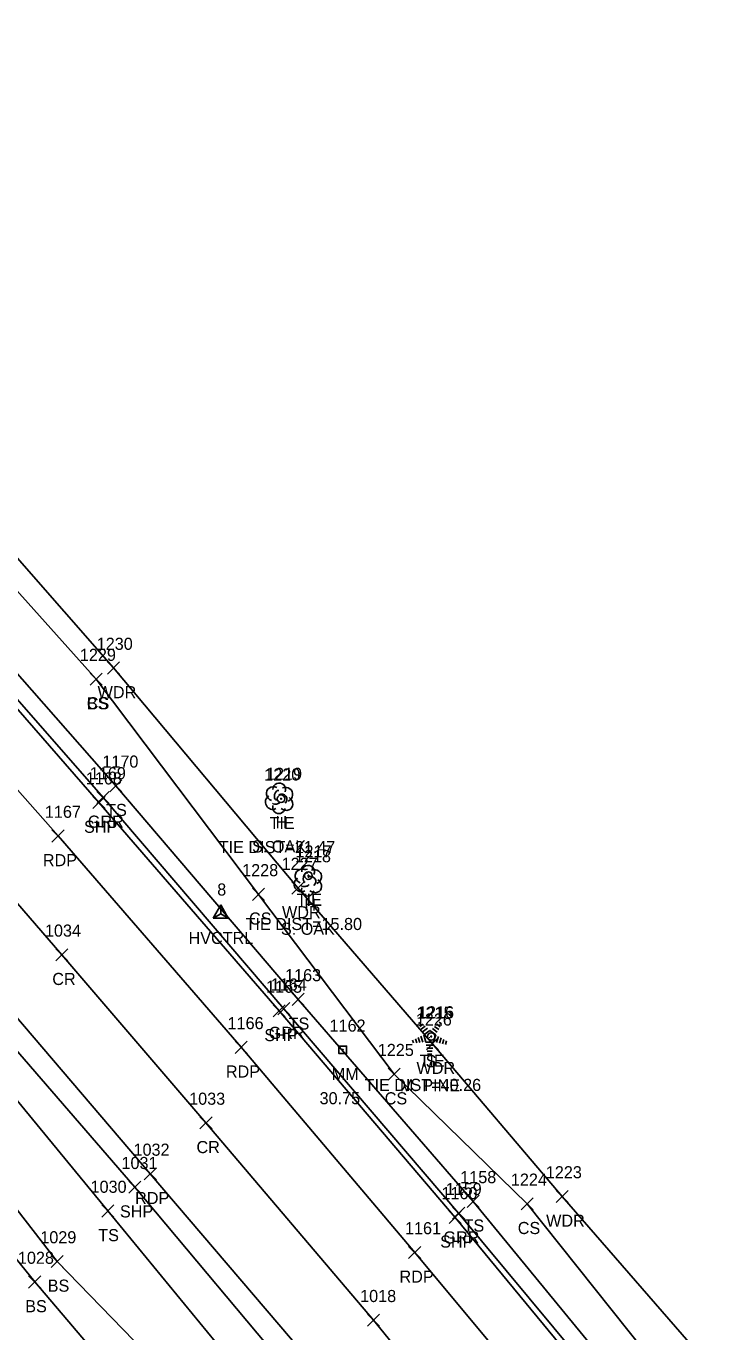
# Model space of a CAD drawing. Extents: x 1647574 to 1652703, y 212895 to 228670.
# Drawn here: x 1650112 to 1650224.8, y 226048.7 to 226264.6 of the extents above; entities that cross this region are included whole.
import ezdxf

# ---------------------------------------------------------------- set-up
doc = ezdxf.new("R2010")
doc.units = 0
for name, color, linetype in [('C_A', 7, 'Continuous'), ('C_C', 7, 'Continuous'), ('C_I', 7, 'Continuous'), ('CBP', 7, 'Continuous'), ('CPSM', 7, 'Continuous'), ('L_A', 7, 'Continuous'), ('L_C', 7, 'Continuous'), ('L_I', 7, 'Continuous'), ('L_TIC', 7, 'Continuous'), ('LAWA', 7, 'Continuous'), ('LELB', 7, 'Continuous'), ('LTC', 7, 'Continuous'), ('LTD', 7, 'Continuous'), ('P_A', 7, 'Continuous'), ('P_I', 7, 'Continuous'), ('P_TIC', 7, 'Continuous'), ('PET', 7, 'Continuous'), ('PRC', 7, 'Continuous'), ('PSP', 7, 'Continuous'), ('R_A', 7, 'Continuous'), ('R_I', 7, 'Continuous'), ('R_TIC', 7, 'Continuous'), ('RGR', 7, 'Continuous'), ('S_A', 7, 'Continuous'), ('S_C', 7, 'Continuous'), ('S_I', 7, 'Continuous'), ('SRM', 7, 'Continuous')]:
    doc.layers.add(name, color=color, linetype=linetype)

msp = doc.modelspace()

# ---------------------------------------------------------------- linework, layer by layer
at = {"layer": 'CBP'}
for centre, radius in [((1650154.14, 226136.89), 0.625), ((1650154.14, 226136.89), 0.0833), ((1650158.65, 226124.18), 0.625), ((1650158.65, 226124.18), 0.0833), ((1650178.94, 226097.58), 0.625), ((1650178.94, 226097.58), 0.0833)]:
    msp.add_circle(centre, radius, dxfattribs=at)
at = {"layer": 'CPSM'}
for p, q in [((1650142.91, 226117.16), (1650144.16, 226119.32)), ((1650142.91, 226117.16), (1650144.16, 226117.88)), ((1650145.41, 226117.16), (1650144.16, 226119.32)), ((1650144.16, 226117.88), (1650144.16, 226119.32)), ((1650144.16, 226117.88), (1650144.16, 226117.88)), ((1650144.16, 226117.88), (1650145.41, 226117.16)), ((1650142.91, 226117.16), (1650145.41, 226117.16))]:
    msp.add_line(p, q, dxfattribs=at)
at = {"layer": 'L_TIC'}
for points in [[(1650125.46, 226157.5), (1650127.46, 226159.5)], [(1650127.46, 226157.5), (1650125.46, 226159.5)], [(1650122.6, 226155.67), (1650124.6, 226157.67)], [(1650124.6, 226155.67), (1650122.6, 226157.67)], [(1650122.6, 226155.67), (1650124.6, 226157.67)], [(1650124.6, 226155.67), (1650122.6, 226157.67)], [(1650125.82, 226138.03), (1650127.82, 226140.03)], [(1650127.82, 226138.03), (1650125.82, 226140.03)], [(1650149.41, 226120.08), (1650151.41, 226122.08)], [(1650151.41, 226120.08), (1650149.41, 226122.08)], [(1650155.93, 226121.13), (1650157.93, 226123.13)], [(1650157.93, 226121.13), (1650155.93, 226123.13)], [(1650155.97, 226102.72), (1650157.97, 226104.72)], [(1650157.97, 226102.72), (1650155.97, 226104.72)], [(1650178.14, 226095.39), (1650180.14, 226097.39)], [(1650180.14, 226095.39), (1650178.14, 226097.39)], [(1650171.81, 226090.36), (1650173.81, 226092.36)], [(1650173.81, 226090.36), (1650171.81, 226092.36)], [(1650184.87, 226069.33), (1650186.87, 226071.33)], [(1650186.87, 226069.33), (1650184.87, 226071.33)], [(1650193.8, 226068.92), (1650195.8, 226070.92)], [(1650195.8, 226068.92), (1650193.8, 226070.92)], [(1650199.57, 226070.14), (1650201.57, 226072.14)], [(1650201.57, 226070.14), (1650199.57, 226072.14)], [(1650124.52, 226067.74), (1650126.52, 226069.74)], [(1650126.52, 226067.74), (1650124.52, 226069.74)], [(1650116.14, 226059.39), (1650118.14, 226061.39)], [(1650118.14, 226059.39), (1650116.14, 226061.39)], [(1650112.43, 226056), (1650114.43, 226058)], [(1650114.43, 226056), (1650112.43, 226058)]]:
    msp.add_lwpolyline(points, dxfattribs=at)
at = {"layer": 'LAWA'}
msp.add_lwpolyline([(1650224.82, 226043.26), (1650200.57, 226071.14), (1650179.14, 226096.39), (1650156.93, 226122.13), (1650126.46, 226158.5), (1650102.32, 226186.03), (1650070.86, 226221.7), (1650047.25, 226248.26), (1650033.72, 226259.55), (1650015.55, 226280.28), (1649981.36, 226313.37), (1649950.59, 226346.36), (1649922.81, 226373.8), (1649891.44, 226407.34), (1649856.77, 226439.08), (1649829.63, 226467.03), (1649787.56, 226504.18), (1649754.94, 226535.2), (1649724.22, 226565.72), (1649692.31, 226598.17), (1649653.67, 226635.29), (1649620.52, 226666.86), (1649581.67, 226703.66)], dxfattribs=at)
at = {"layer": 'LELB'}
for points in [[(1650213.15, 226037.1), (1650185.87, 226070.33), (1650156.97, 226103.72), (1650126.82, 226139.03), (1650097.45, 226172.49), (1650065.12, 226208.19), (1650039.15, 226236.7), (1650005.62, 226272.51), (1649977.06, 226302.34), (1649946.85, 226333.69), (1649915.81, 226365.02), (1649884.88, 226395.87), (1649852.74, 226426.8), (1649817.4, 226461.44), (1649778.8, 226498.35), (1649747.79, 226526.99), (1649716.78, 226556.99), (1649685.05, 226589.65), (1649647.22, 226623.29), (1649611.68, 226660.43), (1649573.8, 226694.76)], [(1650145.31, 225996.12), (1650155.22, 226000.73), (1650160.97, 226007.39), (1650165.06, 226014.73), (1650162.63, 226023.17), (1650152.14, 226036.38), (1650125.52, 226068.74), (1650101.36, 226098.15), (1650073.79, 226131.47), (1650039.14, 226169.85), (1650006.52, 226208.67), (1649978.85, 226238.77), (1649944.11, 226276), (1649910.77, 226309.61), (1649879.19, 226341.22), (1649849.26, 226371.24), (1649815.2, 226404.44), (1649786.47, 226431.97), (1649749.39, 226466.79), (1649718.31, 226495.58), (1649694.54, 226518.32), (1649659.53, 226550.77), (1649625.91, 226582.74), (1649593.12, 226613.01)], [(1650148.97, 226010.88), (1650139.27, 226026.59), (1650113.43, 226057), (1650088.3, 226087.98), (1650061.28, 226120.08), (1650026.24, 226159.75), (1649992.44, 226196.13), (1649963.33, 226228.07), (1649931.94, 226262.56), (1649896.29, 226297.95), (1649867.38, 226328.16), (1649836.11, 226358.29), (1649802.88, 226390.85), (1649773.49, 226418.93), (1649757.57, 226433.02), (1649733.38, 226449.67), (1649721.38, 226464.7), (1649717.89, 226468.09), (1649721.1, 226472.27), (1649725.43, 226467.47)], [(1650148.97, 226010.88), (1650154.49, 226019.63), (1650146.18, 226030.47), (1650117.14, 226060.39), (1650092.92, 226091.65), (1650065.04, 226122.85), (1650030.31, 226163.04), (1649996.06, 226198.8), (1649967.82, 226231.08), (1649935.01, 226265.64), (1649900.92, 226301.66), (1649869, 226330.3), (1649837.58, 226359.92), (1649804, 226392.67), (1649775.11, 226420.09), (1649758.52, 226434.35), (1649738.4, 226455.19), (1649725.43, 226467.47)], [(1650123.6, 226156.67), (1650099.64, 226183.39), (1650068.25, 226219.28), (1650044.32, 226245.57), (1650033.72, 226259.55)], [(1650219.83, 226038.46), (1650194.8, 226069.92), (1650172.81, 226091.36), (1650150.41, 226121.08), (1650123.6, 226156.67)]]:
    msp.add_lwpolyline(points, dxfattribs=at)
at = {"layer": 'LTC'}
for p, q in [((1650176.84, 226099.71), (1650177.2, 226099.97)), ((1650177.05, 226099.24), (1650177.58, 226099.63)), ((1650177.26, 226098.78), (1650177.96, 226099.29)), ((1650177.47, 226098.31), (1650178.35, 226098.95)), ((1650177.7, 226097.86), (1650178.71, 226098.59)), ((1650178.71, 226098.59), (1650179.7, 226097.87)), ((1650179.13, 226098.9), (1650179.94, 226098.32)), ((1650179.5, 226099.25), (1650180.18, 226098.76)), ((1650179.87, 226099.6), (1650180.42, 226099.2)), ((1650180.24, 226099.95), (1650180.66, 226099.65)), ((1650175.87, 226096.99), (1650176.03, 226096.52)), ((1650176.33, 226097.21), (1650176.54, 226096.55)), ((1650176.79, 226097.42), (1650177.06, 226096.59)), ((1650177.24, 226097.64), (1650177.57, 226096.62)), ((1650177.7, 226097.86), (1650178.08, 226096.66)), ((1650179.31, 226096.66), (1650178.08, 226096.66)), ((1650179.27, 226096.16), (1650178.13, 226096.16)), ((1650179.7, 226097.87), (1650179.31, 226096.66)), ((1650180.14, 226097.6), (1650179.8, 226096.56)), ((1650180.59, 226097.35), (1650180.3, 226096.46)), ((1650181.03, 226097.1), (1650180.79, 226096.37)), ((1650181.47, 226096.85), (1650181.29, 226096.27)), ((1650179.19, 226095.66), (1650178.2, 226095.66)), ((1650179.11, 226095.16), (1650178.28, 226095.16)), ((1650179.02, 226094.66), (1650178.35, 226094.66))]:
    msp.add_line(p, q, dxfattribs=at)
at = {"layer": 'LTD'}
for p, q in [((1650153.79, 226137.01), (1650153.79, 226137.01)), ((1650153.79, 226137.01), (1650153.79, 226137.01)), ((1650158.55, 226123.39), (1650158.55, 226123.39)), ((1650158.55, 226123.39), (1650158.55, 226123.39))]:
    msp.add_line(p, q, dxfattribs=at)
for centre in [(1650153.83, 226138.44), (1650158.6, 226124.82)]:
    msp.add_arc(centre, 1.05, 335.5272, 180.9563, dxfattribs=at)
for centre, major_axis, ratio, start_param, end_param in [((1650152.7, 226136.3), (0.58, -1.04), 0.959034, 3.141593, 6.283185), ((1650152.99, 226137.67), (1.21, -0.51), 0.895232, 1.570796, 4.712389), ((1650153.58, 226137.46), (-0.208, -0.792), 0.645439, 3.141593, 6.283185), ((1650154.29, 226136.84), (-0.5, 0.667), 0.989748, 3.141593, 6.283185), ((1650154.83, 226137.59), (-1.14, -0.48), 0.949671, 1.570796, 4.712389), ((1650153.79, 226135.51), (0.26, 1.06), 0.942809, 1.570796, 4.712389), ((1650153.33, 226136.26), (-0.625, -0.083), 0.423636, 0, 3.141593), ((1650154.79, 226136.17), (-1.09, 0.79), 0.841452, 1.570796, 4.712389), ((1650157.76, 226124.06), (1.21, -0.51), 0.895232, 1.570796, 4.712389), ((1650158.35, 226123.85), (-0.208, -0.792), 0.645439, 3.141593, 6.283185), ((1650159.05, 226123.22), (-0.5, 0.667), 0.989748, 3.141593, 6.283185), ((1650159.6, 226123.97), (-1.14, -0.48), 0.949671, 1.570796, 4.712389), ((1650157.47, 226122.68), (0.58, -1.04), 0.959034, 3.141593, 6.283185), ((1650158.55, 226121.89), (0.26, 1.06), 0.942809, 1.570796, 4.712389), ((1650158.1, 226122.64), (-0.625, -0.083), 0.423636, 0, 3.141593), ((1650159.55, 226122.56), (-1.09, 0.79), 0.841452, 1.570796, 4.712389)]:
    msp.add_ellipse(centre, major_axis=major_axis, ratio=ratio, start_param=start_param, end_param=end_param, dxfattribs=at)
at = {"layer": 'P_TIC'}
for points in [[(1650123.05, 226135.25), (1650125.05, 226137.25)], [(1650125.05, 226135.25), (1650123.05, 226137.25)], [(1650116.29, 226129.73), (1650118.29, 226131.73)], [(1650118.29, 226129.73), (1650116.29, 226131.73)], [(1650116.9, 226110.09), (1650118.9, 226112.09)], [(1650118.9, 226110.09), (1650116.9, 226112.09)], [(1650152.83, 226100.81), (1650154.83, 226102.81)], [(1650154.83, 226100.81), (1650152.83, 226102.81)], [(1650146.53, 226094.79), (1650148.53, 226096.79)], [(1650148.53, 226094.79), (1650146.53, 226096.79)], [(1650140.73, 226082.3), (1650142.73, 226084.3)], [(1650142.73, 226082.3), (1650140.73, 226084.3)], [(1650131.53, 226073.87), (1650133.53, 226075.87)], [(1650133.53, 226073.87), (1650131.53, 226075.87)], [(1650128.97, 226071.67), (1650130.97, 226073.67)], [(1650130.97, 226071.67), (1650128.97, 226073.67)], [(1650181.89, 226066.68), (1650183.89, 226068.68)], [(1650183.89, 226066.68), (1650181.89, 226068.68)], [(1650175.21, 226060.89), (1650177.21, 226062.89)], [(1650177.21, 226060.89), (1650175.21, 226062.89)], [(1650168.4, 226049.68), (1650170.4, 226051.68)], [(1650170.4, 226049.68), (1650168.4, 226051.68)]]:
    msp.add_lwpolyline(points, dxfattribs=at)
at = {"layer": 'PET'}
for points in [[(1650203.46, 226029.18), (1650176.21, 226061.89), (1650147.53, 226095.79), (1650117.29, 226130.73), (1650087.4, 226164.52), (1650055.9, 226199.34), (1650029.44, 226228.14), (1649996.95, 226263.47), (1649968.15, 226293.72), (1649938.19, 226324.52), (1649906.65, 226356.13), (1649876.52, 226386.27), (1649843.75, 226418.81), (1649809.66, 226451.94), (1649770.32, 226489.71), (1649739.98, 226518.42), (1649716.1, 226541.38), (1649682.51, 226572.89), (1649648.23, 226605.38), (1649615.14, 226636.4), (1649578.52, 226671.42)], [(1650180.12, 226018.51), (1650160.2, 226042.42), (1650132.53, 226074.87), (1650108.24, 226103.36), (1650079.8, 226135.84), (1650045.18, 226174.49), (1650010.43, 226212.6), (1649983.21, 226241.97), (1649947.38, 226279.71), (1649914.98, 226313), (1649883.03, 226345), (1649852.9, 226374.89), (1649819.24, 226408.27), (1649790.46, 226435.99), (1649753.36, 226471.35), (1649722.68, 226500.42), (1649698.76, 226522.75), (1649664.62, 226555.39), (1649630.41, 226587.57), (1649598.45, 226617.55), (1649561.34, 226652.9)]]:
    msp.add_lwpolyline(points, dxfattribs=at)
at = {"layer": 'PRC'}
msp.add_lwpolyline([(1650190.29, 226025.07), (1650169.4, 226050.68), (1650141.73, 226083.3), (1650117.9, 226111.09), (1650088.92, 226144.57), (1650053.94, 226182.93), (1650019.72, 226220.45), (1649992.16, 226250.42), (1649956.56, 226288.56), (1649923.88, 226321.79), (1649891.54, 226354.39), (1649861.68, 226384.4), (1649827.7, 226416.9), (1649798.54, 226445.37), (1649761.96, 226480.16), (1649731.42, 226509.46), (1649707.37, 226531.84), (1649673.7, 226564), (1649639.62, 226596.15), (1649606.75, 226626.95), (1649570.25, 226661.64)], dxfattribs=at)
at = {"layer": 'PSP'}
for points in [[(1650209.98, 226034.8), (1650182.89, 226067.68), (1650153.83, 226101.81), (1650124.05, 226136.25), (1650094.35, 226170.32), (1650062.83, 226205.52), (1650036.19, 226234.57), (1650003.11, 226270.29), (1649975.25, 226299.75), (1649944.68, 226331.46), (1649913.77, 226362.55), (1649883.23, 226393.29), (1649850.54, 226425.12), (1649815.25, 226459.11), (1649776.56, 226495.81), (1649746.09, 226524.83), (1649714.65, 226554.46), (1649681.67, 226585.65), (1649644.69, 226620.23), (1649606.95, 226655.87), (1649570.92, 226690.01)], [(1650176.78, 226014.91), (1650174.69, 226018.89), (1650157.03, 226040.39), (1650129.97, 226072.67), (1650105.28, 226101.15), (1650076.93, 226133.75), (1650041.79, 226172.07), (1650008.03, 226209.64), (1649980.35, 226240.01), (1649944.97, 226277.48), (1649912.15, 226310.56), (1649880.37, 226342.42), (1649850.35, 226372.48), (1649816.61, 226405.58), (1649787.78, 226433.35), (1649750.91, 226468.71), (1649720.44, 226497.53), (1649696.48, 226520.16), (1649661.7, 226552.53), (1649627.77, 226584.84), (1649595.64, 226615.02), (1649558.33, 226650.15)]]:
    msp.add_lwpolyline(points, dxfattribs=at)
at = {"layer": 'R_TIC'}
for points in [[(1650123.72, 226136.1), (1650125.72, 226138.1)], [(1650125.72, 226136.1), (1650123.72, 226138.1)], [(1650153.6, 226101.18), (1650155.6, 226103.18)], [(1650155.6, 226101.18), (1650153.6, 226103.18)], [(1650182.47, 226067.36), (1650184.47, 226069.36)], [(1650184.47, 226067.36), (1650182.47, 226069.36)]]:
    msp.add_lwpolyline(points, dxfattribs=at)
at = {"layer": 'RGR'}
msp.add_lwpolyline([(1650210.88, 226035.34), (1650183.47, 226068.36), (1650154.6, 226102.18), (1650124.72, 226137.1), (1650095.1, 226170.93), (1650063.42, 226206.14), (1650036.95, 226235.01), (1650003.69, 226270.69), (1649975.87, 226300.38), (1649945.2, 226332.04), (1649914.34, 226363.19), (1649883.95, 226393.7), (1649851.2, 226425.71), (1649815.73, 226459.46), (1649777.08, 226496.44), (1649746.45, 226525.34), (1649715.22, 226555.07), (1649682.27, 226586.18), (1649645.22, 226621.05), (1649607.54, 226656.38), (1649571.29, 226690.65)], dxfattribs=at)
at = {"layer": 'SRM'}
msp.add_lwpolyline([(1650163.7, 226096), (1650164.95, 226096), (1650164.95, 226094.75), (1650163.7, 226094.75)], close=True, dxfattribs=at)
msp.add_circle((1650164.33, 226095.38), 0.0833, dxfattribs=at)

# ---------------------------------------------------------------- texts
at = {"layer": 'C_A'}
for s, p in [('TIE', (1650152.22, 226131.89)), ('TIE', (1650156.73, 226119.18)), ('HVCTRL', (1650138.85, 226112.88)), ('TIE', (1650177.02, 226092.58))]:
    msp.add_text(s, height=2, dxfattribs=at).set_placement(p)
at = {"layer": 'C_C'}
for s, p in [('TIE DIST=21.47', (1650143.84, 226127.89)), ('TIE DIST=15.80', (1650148.26, 226115.18)), ('TIE DIST=40.26', (1650167.94, 226088.58))]:
    msp.add_text(s, height=2, dxfattribs=at).set_placement(p)
at = {"layer": 'C_I'}
for s, p in [('1220', (1650151.36, 226139.89)), ('1217', (1650156.52, 226127.18)), ('8', (1650143.59, 226120.88)), ('1216', (1650176.76, 226100.58))]:
    msp.add_text(s, height=2, dxfattribs=at).set_placement(p)
at = {"layer": 'L_A'}
for s, p in [('WDR', (1650123.82, 226153.5)), ('CS', (1650122.04, 226151.67)), ('BS', (1650122.04, 226151.67)), ('TS', (1650125.23, 226134.03)), ('H', (1650153.22, 226132.01)), ('H', (1650157.99, 226118.39)), ('CS', (1650148.85, 226116.08)), ('WDR', (1650154.29, 226117.13)), ('TS', (1650155.38, 226098.72)), ('S', (1650178.03, 226092.5)), ('WDR', (1650176.51, 226091.39)), ('CS', (1650171.26, 226086.36)), ('WDR', (1650197.93, 226066.14)), ('TS', (1650184.28, 226065.33)), ('CS', (1650193.24, 226064.92)), ('TS', (1650123.93, 226063.74)), ('BS', (1650115.58, 226055.39)), ('BS', (1650111.87, 226052))]:
    msp.add_text(s, height=2, dxfattribs=at).set_placement(p)
at = {"layer": 'L_C'}
for s, p in [('S. OAK', (1650149.35, 226128.01)), ('S. OAK', (1650154.11, 226114.39)), ('M. PINE', (1650173.76, 226088.5))]:
    msp.add_text(s, height=2, dxfattribs=at).set_placement(p)
at = {"layer": 'L_I'}
for s, p in [('1230', (1650123.68, 226161.5)), ('1229', (1650120.9, 226159.67)), ('1229', (1650120.9, 226159.67)), ('1170', (1650124.61, 226142.03)), ('1219', (1650151.65, 226140.01)), ('1227', (1650154.23, 226125.13)), ('1218', (1650156.43, 226126.39)), ('1228', (1650147.71, 226124.08)), ('1163', (1650154.8, 226106.72)), ('1226', (1650176.4, 226099.39)), ('1215', (1650176.52, 226100.5)), ('1225', (1650170.12, 226094.36)), ('1158', (1650183.74, 226073.33)), ('1224', (1650192.11, 226072.92)), ('1223', (1650197.88, 226074.14)), ('1030', (1650122.66, 226071.74)), ('1029', (1650114.36, 226063.39)), ('1028', (1650110.66, 226060))]:
    msp.add_text(s, height=2, dxfattribs=at).set_placement(p)
at = {"layer": 'LTC'}
msp.add_text('.', height=1.04, rotation=270, dxfattribs=at).set_placement((1650178.59, 226097.61))
at = {"layer": 'P_A'}
for s, p in [('SHP', (1650121.58, 226131.25)), ('RDP', (1650114.78, 226125.73)), ('CR', (1650116.34, 226106.09)), ('SHP', (1650151.37, 226096.81)), ('RDP', (1650145.02, 226090.79)), ('CR', (1650140.16, 226078.3)), ('RDP', (1650130.02, 226069.87)), ('SHP', (1650127.51, 226067.67)), ('SHP', (1650180.42, 226062.68)), ('RDP', (1650173.7, 226056.89))]:
    msp.add_text(s, height=2, dxfattribs=at).set_placement(p)
at = {"layer": 'P_I'}
for s, p in [('1168', (1650121.88, 226139.25)), ('1167', (1650115.12, 226133.73)), ('1034', (1650115.13, 226114.09)), ('1165', (1650151.66, 226104.81)), ('1166', (1650145.3, 226098.79)), ('1033', (1650138.95, 226086.3)), ('1032', (1650129.76, 226077.87)), ('1031', (1650127.77, 226075.67)), ('1160', (1650180.63, 226070.68)), ('1161', (1650174.61, 226064.89)), ('1018', (1650167.2, 226053.68))]:
    msp.add_text(s, height=2, dxfattribs=at).set_placement(p)
at = {"layer": 'R_A'}
for p in [(1650122.21, 226132.1), (1650152.09, 226097.18), (1650180.96, 226063.36)]:
    msp.add_text('GRR', height=2, dxfattribs=at).set_placement(p)
at = {"layer": 'R_I'}
for s, p in [('1169', (1650122.54, 226140.1)), ('1164', (1650152.43, 226105.18)), ('1159', (1650181.33, 226071.36))]:
    msp.add_text(s, height=2, dxfattribs=at).set_placement(p)
at = {"layer": 'S_A'}
msp.add_text('MM', height=2, dxfattribs=at).set_placement((1650162.51, 226090.38))
at = {"layer": 'S_C'}
msp.add_text('30.75', height=2, dxfattribs=at).set_placement((1650160.5, 226086.38))
at = {"layer": 'S_I'}
msp.add_text('1162', height=2, dxfattribs=at).set_placement((1650162.15, 226098.38))

doc.saveas('drawing.dxf')
